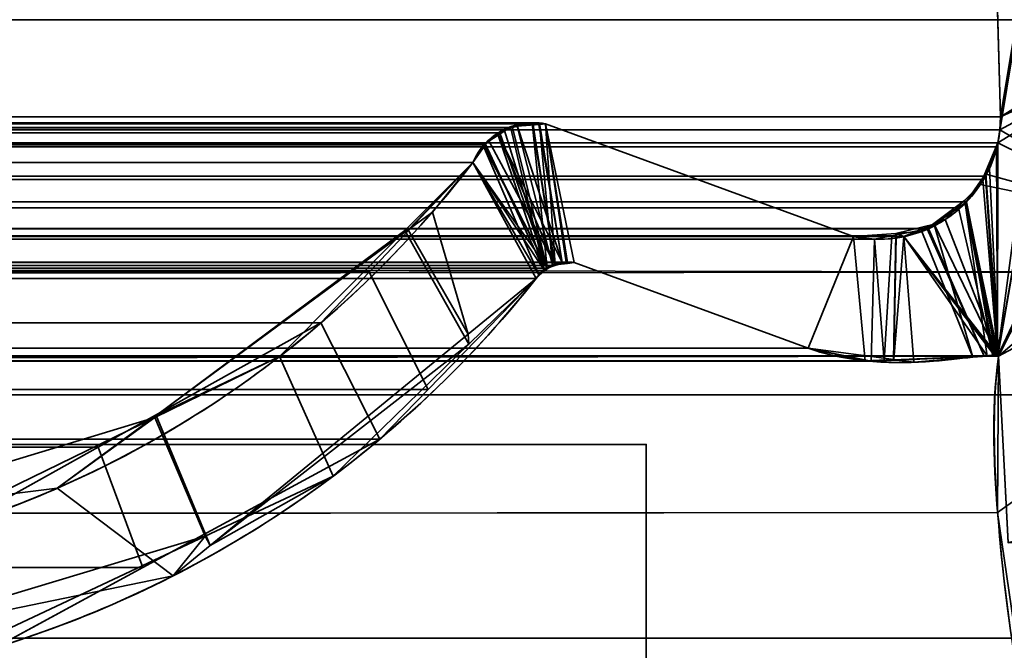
# Model space of a CAD drawing. Header units: millimetres. Extents: x -603 to 3703, y -121 to 193.
# Tile 686 of 1056: x 1967.1 to 1973.23, y -1.28 to 2.65. Entities that reach past the tile are written whole.
import ezdxf

# ---------------------------------------------------------------- set-up
doc = ezdxf.new("R2010")
doc.units = ezdxf.units.MM
doc.layers.add('152', color=7, linetype='Continuous', true_color=0xffffff)

# ---------------------------------------------------------------- blocks, each defined once
blk = doc.blocks.new('UG_SURFACE_061')
at = {"layer": '152', "color": 35, "linetype": 'Continuous', "lineweight": 35}
for points in [[(1084, 0, 933), (1110, 0, 936.5), (1971, 0, 2), (1029, 0, 2)], [(1110, 0, 1523.5), (1084, 0, 1527), (1029, 0, 2019.0001), (1971, 0, 2019.0001)], [(1495.526, 0, 1356.951), (1500, 0, 1355.9999), (1971, 0, 2), (1110, 0, 936.5)], [(1110, 0, 1171.5), (1971, 0, 2019.0001), (1493.5343, 0, 1375.8992), (1490.4737, 0, 1372.4999)], [(1971, 0, 2019.0001), (1110, 0, 1171.5), (1110, 0, 1385.5)], [(1110, 0, 1385.5), (1110, 0, 1523.5), (1971, 0, 2019.0001)], [(1497.713, 0, 1377.7596), (1493.5343, 0, 1375.8992), (1971, 0, 2019.0001)], [(1971, 0, 2019.0001), (1502.287, 0, 1377.7596), (1497.713, 0, 1377.7596)], [(1971, 0, 2), (1500, 0, 1355.9999), (1504.474, 0, 1356.951)], [(1506.4657, 0, 1375.8992), (1502.287, 0, 1377.7596), (1971, 0, 2019.0001)], [(1504.474, 0, 1356.951), (1508.1745, 0, 1359.6395), (1971, 0, 2)], [(1509.5263, 0, 1372.4999), (1506.4657, 0, 1375.8992), (1971, 0, 2019.0001)], [(1971, 0, 2019.0001), (1971, 0, 2), (1508.1745, 0, 1359.6395), (1510.4616, 0, 1363.6009)], [(1971, 0, 2019.0001), (1510.9397, 0, 1368.1498), (1509.5263, 0, 1372.4999)], [(1510.4616, 0, 1363.6009), (1510.9397, 0, 1368.1498), (1971, 0, 2019.0001)], [(1029, -34, 2019.0001), (1971, -34, 2019.0001), (1971, 0, 2019.0001), (1029, 0, 2019.0001)], [(1029, 0, 2), (1971, 0, 2), (1971, -2), (1029, -2)], [(1971, 0, 2019.0001), (1971, -18, 724), (1971, -15.8565, 722.7961)], [(1971, 0, 2019.0001), (1971, -18, 1301), (1971, -15.8565, 1299.7961)], [(1971, 0, 2), (1971, -13.436, 715.375), (1971, -14.9023, 713.7527)], [(1971, 0, 2019.0001), (1971, -12.9879, 719.6223), (1971, -12.7588, 717.4512)], [(1971, -15.8565, 722.7961), (1971, -14.0836, 721.5129), (1971, 0, 2019.0001)], [(1971, -14.0836, 721.5129), (1971, -12.9879, 719.6223), (1971, 0, 2019.0001)], [(1971, -15.8565, 1299.7961), (1971, -14.0836, 1298.5129), (1971, 0, 2019.0001)], [(1971, 0, 2), (1971, -12.7588, 717.4512), (1971, -13.436, 715.375)], [(1971, -14.9023, 713.7527), (1971, -18, 712), (1971, 0, 2)], [(1971, -12.7588, 717.4512), (1971, 0, 2), (1971, 0, 2019.0001)], [(1971, -18, 724), (1971, 0, 2019.0001), (1971, -12.7588, 1294.4512)], [(1971, 0, 2019.0001), (1971, -18, 1878), (1971, -18, 1877.25), (1971, -15.8565, 1876.7961)], [(1971, -2), (1971, 0, 2), (1971, -18, 135), (1971, -20.226, 135.4248)], [(1971, -14.0836, 1298.5129), (1971, -12.9879, 1296.6224), (1971, 0, 2019.0001)], [(1971, 0, 2019.0001), (1971, -12.9879, 1873.6223), (1971, -12.7588, 1871.4513)], [(1971, -15.8565, 1876.7961), (1971, -14.0836, 1875.513), (1971, 0, 2019.0001)], [(1971, 0, 2019.0001), (1971, -22.2185, 1876.2825), (1971, -20.226, 1877.5752)], [(1971, 0, 2), (1971, -14.9023, 136.7527), (1971, -16.9043, 135.8647)], [(1971, -12.9879, 1296.6224), (1971, -12.7588, 1294.4512), (1971, 0, 2019.0001)], [(1971, -14.0836, 1875.513), (1971, -12.9879, 1873.6223), (1971, 0, 2019.0001)], [(1971, 0, 2019.0001), (1971, -23.5535, 1874.3222), (1971, -22.2185, 1876.2825)], [(1971, 0, 2), (1971, -13.436, 138.375), (1971, -14.9023, 136.7527)], [(1971, -12.7588, 1871.4513), (1971, -18, 1301), (1971, 0, 2019.0001)], [(1971, 0, 2019.0001), (1971, -34, 2019.0001), (1971, -24.0229, 1872), (1971, -23.5535, 1874.3222)], [(1971, -20.226, 1877.5752), (1971, -18, 1878), (1971, 0, 2019.0001)], [(1971, 0, 2), (1971, -12.7588, 140.4512), (1971, -13.436, 138.375)], [(1971, -12.7588, 140.4512), (1971, 0, 2), (1971, -18, 712)], [(1971, -16.9043, 135.8647), (1971, -18, 135.75), (1971, -18, 135), (1971, 0, 2)]]:
    blk.add_3dface(points, dxfattribs=at)
blk = doc.blocks.new('UG_SURFACE_066')
at = {"layer": '152', "color": 252, "linetype": 'Continuous', "lineweight": 35}
for points in [[(1041, 4.0145, -7.75), (1026, 4.0145, -7.75), (1026, -24.9528, -7.75), (1974, -24.9528, -7.75)], [(1959, 4.0145, -8.75), (1974, 4.0145, -8.75), (1974, -24.9528, -8.75), (1026, -24.9528, -8.75)], [(1959, 4.0145, -7.75), (1041, 4.0145, -7.75), (1974, -24.9528, -7.75)], [(1974, -24.9528, -7.75), (1974, 4.0145, -7.75), (1959, 4.0145, -7.75)]]:
    blk.add_3dface(points, dxfattribs=at)
blk = doc.blocks.new('UG_SURFACE_069')
at = {"layer": '152', "color": 7, "linetype": 'Continuous', "lineweight": 35}
for points in [[(1973.2049, 2.0412, 2020.4549), (1973.1224, 4.9715, 2020.3724), (1974.0888, 7.3541, 2021.3387)], [(1973.1853, 0.5531, 2020.4353), (1974.0888, 7.3541, 2021.3387), (1974.1328, 6.0214, 2021.3828), (1974.1284, 5.9608, 2021.3785)], [(1973.1883, 1.8784, 2020.4382), (1974.0888, 7.3541, 2021.3387), (1973.1853, 0.5531, 2020.4353)], [(1974.0888, 7.3541, 2021.3387), (1973.1883, 1.8784, 2020.4382), (1973.2012, 1.9603, 2020.4513)], [(1974.0888, 7.3541, 2021.3387), (1973.2012, 1.9603, 2020.4513), (1973.2049, 2.0412, 2020.4549)], [(1974.175, 2.6459, 2021.425), (1974.1284, 5.9608, 2021.3785), (1025.8716, 5.9608, 2021.3785), (1025.825, 2.6459, 2021.425)], [(1973.1876, 0.5521, 2020.4375), (1973.1853, 0.5531, 2020.4353), (1974.1284, 5.9608, 2021.3785)], [(1973.1876, 0.5521, 2020.4375), (1974.1284, 5.9608, 2021.3785), (1974.175, 2.6459, 2021.425)], [(1026.7951, 2.0412, 2020.4549), (1026.8776, 4.9715, 2020.3724), (1973.1224, 4.9715, 2020.3724), (1973.2049, 2.0412, 2020.4549)], [(1974.1695, 1.0733, 2021.4195), (1025.825, 2.6459, 2021.425), (1025.7392, 0.3108, 2021.5108)], [(1974.1695, 1.0733, 2021.4195), (1974.175, 2.6459, 2021.425), (1025.825, 2.6459, 2021.425)], [(1974.175, 2.6459, 2021.425), (1974.1695, 1.0733, 2021.4195), (1973.1926, 0.5499, 2020.4425), (1973.1876, 0.5521, 2020.4375)], [(1026.7959, 2.002, 2020.4542), (1026.7951, 2.0412, 2020.4549), (1973.2049, 2.0412, 2020.4549)], [(1026.7959, 2.002, 2020.4542), (1973.2049, 2.0412, 2020.4549), (1973.2012, 1.9603, 2020.4513)], [(1026.7959, 2.002, 2020.4542), (1973.2012, 1.9603, 2020.4513), (1973.1883, 1.8784, 2020.4382)], [(1973.1883, 1.8784, 2020.4382), (1026.8117, 1.8784, 2020.4382), (1026.7959, 2.002, 2020.4542)], [(1029.6266, 1.997, 2017.6234), (1027.7102, 1.295, 2019.5398), (1972.2898, 1.295, 2019.5398), (1970.3734, 1.997, 2017.6234)], [(1029.6266, 1.997, 2017.6234), (1970.3734, 1.997, 2017.6234), (1970.2933, 2.0043, 2017.5433)], [(1029.7089, 1.9934, 2017.5412), (1029.6266, 1.997, 2017.6234), (1970.2933, 2.0043, 2017.5433)], [(1970.2933, 2.0043, 2017.5433), (1970.291, 2.0038, 2017.5412), (1029.7089, 1.9934, 2017.5412)], [(1029.8151, 1.9887, 2017.4348), (1029.7089, 1.9934, 2017.5412), (1970.291, 2.0038, 2017.5412)], [(1029.8151, 1.9887, 2017.4348), (1970.291, 2.0038, 2017.5412), (1970.1668, 1.974, 2017.4167)], [(1970.1668, 1.974, 2017.4167), (1029.8339, 1.982, 2017.416), (1029.8151, 1.9887, 2017.4348)], [(1029.8662, 1.9704, 2017.3838), (1029.8339, 1.982, 2017.416), (1970.1668, 1.974, 2017.4167)], [(1029.8662, 1.9704, 2017.3838), (1970.1668, 1.974, 2017.4167), (1970.1148, 1.9616, 2017.365)], [(1970.1148, 1.9616, 2017.365), (1029.9113, 1.938, 2017.3388), (1029.8662, 1.9704, 2017.3838)], [(1970.1148, 1.9616, 2017.365), (1970.0878, 1.941, 2017.3378), (1029.9113, 1.938, 2017.3388)], [(1970.0878, 1.941, 2017.3378), (1970.1148, 1.9616, 2017.365), (1970.3826, 1.0991, 2017.6325)], [(1970.3826, 1.0991, 2017.6325), (1970.1148, 1.9616, 2017.365), (1970.1668, 1.974, 2017.4167)], [(1970.1668, 1.974, 2017.4167), (1970.291, 2.0038, 2017.5412), (1970.3826, 1.0991, 2017.6325)], [(1970.4316, 1.1144, 2017.6816), (1970.291, 2.0038, 2017.5412), (1970.2933, 2.0043, 2017.5433)], [(1970.4316, 1.1144, 2017.6816), (1970.3826, 1.0991, 2017.6325), (1970.291, 2.0038, 2017.5412)], [(1970.2933, 2.0043, 2017.5433), (1970.3734, 1.997, 2017.6234), (1970.5011, 1.1363, 2017.7512), (1970.4316, 1.1144, 2017.6816)], [(1970.3734, 1.997, 2017.6234), (1970.5515, 1.1329, 2017.8015), (1970.5031, 1.1361, 2017.7531)], [(1972.0085, 0.5991, 2019.2585), (1970.5515, 1.1329, 2017.8015), (1970.3734, 1.997, 2017.6234), (1972.2898, 1.295, 2019.5398)], [(1970.5031, 1.1361, 2017.7531), (1970.5011, 1.1363, 2017.7512), (1970.3734, 1.997, 2017.6234)], [(1030.0065, 1.8695, 2017.2434), (1029.9113, 1.938, 2017.3388), (1970.0878, 1.941, 2017.3378)], [(1030.0065, 1.8695, 2017.2434), (1970.0878, 1.941, 2017.3378), (1969.9935, 1.8695, 2017.2434)], [(1969.9914, 1.8664, 2017.2415), (1969.9935, 1.8695, 2017.2434), (1970.0878, 1.941, 2017.3378), (1970.3826, 1.0991, 2017.6325)], [(1026.8117, 1.8784, 2020.4382), (1973.1883, 1.8784, 2020.4382), (1973.1793, 1.8544, 2020.4294)], [(1973.1793, 1.8544, 2020.4294), (1026.8185, 1.8526, 2020.4315), (1026.8117, 1.8784, 2020.4382)], [(1026.8308, 1.8061, 2020.4191), (1026.8185, 1.8526, 2020.4315), (1973.1793, 1.8544, 2020.4294)], [(1026.8308, 1.8061, 2020.4191), (1973.1793, 1.8544, 2020.4294), (1973.1114, 1.6712, 2020.3614)], [(1969.9935, 1.8695, 2017.2434), (1030.0086, 1.8664, 2017.2415), (1030.0065, 1.8695, 2017.2434)], [(1969.9935, 1.8695, 2017.2434), (1969.9914, 1.8664, 2017.2415), (1030.0086, 1.8664, 2017.2415)], [(1030.0086, 1.8664, 2017.2415), (1969.9914, 1.8664, 2017.2415), (1969.9214, 1.7573, 2017.1714), (1030.0786, 1.7573, 2017.1714)], [(1970.3826, 1.0991, 2017.6325), (1970.3674, 1.0845, 2017.6175), (1969.9214, 1.7573, 2017.1714), (1969.9914, 1.8664, 2017.2415)], [(1973.1853, 0.5531, 2020.4353), (1973.1114, 1.6712, 2020.3614), (1973.1793, 1.8544, 2020.4294)], [(1973.1793, 1.8544, 2020.4294), (1973.1883, 1.8784, 2020.4382), (1973.1853, 0.5531, 2020.4353)], [(1026.8308, 1.8061, 2020.4191), (1973.1114, 1.6712, 2020.3614), (1973.0958, 1.65, 2020.3459)], [(1973.0958, 1.65, 2020.3459), (1026.9051, 1.6498, 2020.345), (1026.8308, 1.8061, 2020.4191)], [(1030.0786, 1.7573, 2017.1714), (1969.9214, 1.7573, 2017.1714), (1969.2748, 1.0739, 2016.5248), (1030.7252, 1.0739, 2016.5248)], [(1969.2748, 1.0739, 2016.5248), (1969.9214, 1.7573, 2017.1714), (1970.3143, 1.0331, 2017.5643), (1969.6422, 0.342, 2016.8922)], [(1969.9214, 1.7573, 2017.1714), (1970.3674, 1.0845, 2017.6175), (1970.3143, 1.0331, 2017.5643)], [(1973.0958, 1.65, 2020.3459), (1973.1114, 1.6712, 2020.3614), (1973.1853, 0.5531, 2020.4353)], [(1026.9051, 1.6498, 2020.345), (1973.0958, 1.65, 2020.3459), (1972.993, 1.5104, 2020.2429)], [(1026.9184, 1.6214, 2020.3316), (1026.9051, 1.6498, 2020.345), (1972.993, 1.5104, 2020.2429)], [(1026.9184, 1.6214, 2020.3316), (1972.993, 1.5104, 2020.2429), (1972.9424, 1.4748, 2020.1924)], [(1972.9424, 1.4748, 2020.1924), (1027.0568, 1.4692, 2020.1933), (1026.9184, 1.6214, 2020.3316)], [(1973.1853, 0.5531, 2020.4353), (1972.993, 1.5104, 2020.2429), (1973.0958, 1.65, 2020.3459)], [(1027.079, 1.4448, 2020.1712), (1027.0568, 1.4692, 2020.1933), (1972.9424, 1.4748, 2020.1924)], [(1027.079, 1.4448, 2020.1712), (1972.9424, 1.4748, 2020.1924), (1972.7571, 1.3446, 2020.0071)], [(1973.1567, 0.5518, 2020.4067), (1973.1025, 0.5494, 2020.3524), (1972.7571, 1.3446, 2020.0071), (1972.9424, 1.4748, 2020.1924)], [(1972.9424, 1.4748, 2020.1924), (1972.993, 1.5104, 2020.2429), (1973.1567, 0.5518, 2020.4067)], [(1972.993, 1.5104, 2020.2429), (1973.1784, 0.5528, 2020.4284), (1973.1567, 0.5518, 2020.4067)], [(1972.993, 1.5104, 2020.2429), (1973.1853, 0.5531, 2020.4353), (1973.1784, 0.5528, 2020.4284)], [(1027.079, 1.4448, 2020.1712), (1972.7571, 1.3446, 2020.0071), (1972.7485, 1.3429, 2019.9986)], [(1972.7485, 1.3429, 2019.9986), (1027.2546, 1.3554, 2019.9955), (1027.079, 1.4448, 2020.1712)], [(1027.3538, 1.3048, 2019.8963), (1027.2546, 1.3554, 2019.9955), (1972.7485, 1.3429, 2019.9986)], [(1027.47, 1.3016, 2019.7799), (1027.3538, 1.3048, 2019.8963), (1972.7485, 1.3429, 2019.9986)], [(1972.7485, 1.3429, 2019.9986), (1972.5286, 1.3, 2019.7787), (1027.47, 1.3016, 2019.7799)], [(1027.47, 1.3016, 2019.7799), (1972.5286, 1.3, 2019.7787), (1972.4199, 1.2788, 2019.67)], [(1027.7102, 1.295, 2019.5398), (1027.47, 1.3016, 2019.7799), (1972.4199, 1.2788, 2019.67)], [(1972.4199, 1.2788, 2019.67), (1972.2898, 1.295, 2019.5398), (1027.7102, 1.295, 2019.5398)], [(1972.2898, 1.295, 2019.5398), (1972.4199, 1.2788, 2019.67), (1972.3992, 0.5179, 2019.6493), (1972.0085, 0.5991, 2019.2585)], [(1972.4813, 0.5216, 2019.7313), (1972.4199, 1.2788, 2019.67), (1972.5286, 1.3, 2019.7787)], [(1973.1025, 0.5494, 2020.3524), (1972.4813, 0.5216, 2019.7313), (1972.5286, 1.3, 2019.7787), (1972.7485, 1.3429, 2019.9986)], [(1972.7485, 1.3429, 2019.9986), (1972.7571, 1.3446, 2020.0071), (1973.1025, 0.5494, 2020.3524)], [(1972.4813, 0.5216, 2019.7313), (1972.3992, 0.5179, 2019.6493), (1972.4199, 1.2788, 2019.67)], [(1970.5515, 1.1329, 2017.8015), (1972.0085, 0.5991, 2019.2585), (1027.9915, 0.5991, 2019.2585), (1029.4485, 1.1329, 2017.8015)], [(1970.5515, 1.1329, 2017.8015), (1029.4485, 1.1329, 2017.8015), (1029.4968, 1.1297, 2017.7534)], [(1970.5011, 1.1363, 2017.7512), (1029.4968, 1.1297, 2017.7534), (1029.5606, 1.1255, 2017.6895)], [(1970.5011, 1.1363, 2017.7512), (1970.5031, 1.1361, 2017.7531), (1029.4968, 1.1297, 2017.7534)], [(1029.4968, 1.1297, 2017.7534), (1970.5031, 1.1361, 2017.7531), (1970.5515, 1.1329, 2017.8015)], [(1029.5606, 1.1255, 2017.6895), (1970.4316, 1.1144, 2017.6816), (1970.5011, 1.1363, 2017.7512)], [(1029.5606, 1.1255, 2017.6895), (1029.5691, 1.1208, 2017.6809), (1970.4316, 1.1144, 2017.6816)], [(1970.3826, 1.0991, 2017.6325), (1029.5691, 1.1208, 2017.6809), (1029.6334, 1.0854, 2017.6165)], [(1970.3826, 1.0991, 2017.6325), (1970.4316, 1.1144, 2017.6816), (1029.5691, 1.1208, 2017.6809)], [(1025.7392, 0.3108, 2021.5108), (1974.2143, 0.3098, 2021.4643), (1974.1695, 1.0733, 2021.4195)], [(1029.6334, 1.0854, 2017.6165), (1970.3674, 1.0845, 2017.6175), (1970.3826, 1.0991, 2017.6325)], [(1970.3674, 1.0845, 2017.6175), (1029.6334, 1.0854, 2017.6165), (1029.6433, 1.08, 2017.6067)], [(1029.6433, 1.08, 2017.6067), (1970.3143, 1.0331, 2017.5643), (1970.3674, 1.0845, 2017.6175)], [(1029.6433, 1.08, 2017.6067), (1029.6857, 1.0331, 2017.5643), (1970.3143, 1.0331, 2017.5643)], [(1031.0248, 0.7572, 2016.2251), (1030.7252, 1.0739, 2016.5248), (1969.2748, 1.0739, 2016.5248)], [(1031.0248, 0.7572, 2016.2251), (1969.2748, 1.0739, 2016.5248), (1968.9752, 0.7572, 2016.2251)], [(1969.6422, 0.342, 2016.8922), (1969.3426, 0.0339, 2016.5925), (1968.9752, 0.7572, 2016.2251), (1969.2748, 1.0739, 2016.5248)], [(1973.187, -0.4242, 2020.437), (1973.1926, 0.5499, 2020.4425), (1974.1695, 1.0733, 2021.4195), (1974.2143, 0.3098, 2021.4643)], [(1970.3143, 1.0331, 2017.5643), (1029.6857, 1.0331, 2017.5643), (1030.3921, 0.4409, 2016.8579)], [(1030.3921, 0.4409, 2016.8579), (1969.6422, 0.342, 2016.8922), (1970.3143, 1.0331, 2017.5643)], [(1968.9752, 0.7572, 2016.2251), (1967.5883, -0.0176, 2014.8382), (1032.4117, -0.0176, 2014.8382), (1031.0248, 0.7572, 2016.2251)], [(1967.5883, -0.0176, 2014.8382), (1968.9752, 0.7572, 2016.2251), (1969.3426, 0.0339, 2016.5925), (1967.8659, -0.767, 2015.116)], [(1026.8124, 0.5521, 2020.4375), (1973.1876, 0.5521, 2020.4375), (1973.1926, 0.5499, 2020.4425), (1026.8074, 0.5499, 2020.4425)], [(1973.1853, 0.5531, 2020.4353), (1026.8124, 0.5521, 2020.4375), (1026.8147, 0.5531, 2020.4353)], [(1973.1853, 0.5531, 2020.4353), (1973.1876, 0.5521, 2020.4375), (1026.8124, 0.5521, 2020.4375)], [(1026.8147, 0.5531, 2020.4353), (1026.8216, 0.5528, 2020.4284), (1973.1784, 0.5528, 2020.4284)], [(1973.1784, 0.5528, 2020.4284), (1973.1853, 0.5531, 2020.4353), (1026.8147, 0.5531, 2020.4353)], [(1026.8216, 0.5528, 2020.4284), (1026.8433, 0.5517, 2020.4067), (1973.1567, 0.5518, 2020.4067)], [(1973.1567, 0.5518, 2020.4067), (1973.1784, 0.5528, 2020.4284), (1026.8216, 0.5528, 2020.4284)], [(1973.1025, 0.5494, 2020.3524), (1973.1567, 0.5518, 2020.4067), (1026.8433, 0.5517, 2020.4067)], [(1026.8433, 0.5517, 2020.4067), (1026.8977, 0.5491, 2020.3524), (1973.1025, 0.5494, 2020.3524)], [(1027.577, 0.516, 2019.6729), (1972.0085, 0.5991, 2019.2585), (1972.3992, 0.5179, 2019.6493)], [(1027.577, 0.516, 2019.6729), (1027.9915, 0.5991, 2019.2585), (1972.0085, 0.5991, 2019.2585)], [(1026.7696, -0.8721, 2020.4804), (1973.1926, 0.5499, 2020.4425), (1973.187, -0.4242, 2020.437)], [(1026.7696, -0.8721, 2020.4804), (1026.8074, 0.5499, 2020.4425), (1973.1926, 0.5499, 2020.4425)], [(1972.4813, 0.5216, 2019.7313), (1973.1025, 0.5494, 2020.3524), (1026.8977, 0.5491, 2020.3524)], [(1026.8977, 0.5491, 2020.3524), (1027.5192, 0.5188, 2019.7308), (1972.4813, 0.5216, 2019.7313)], [(1972.3992, 0.5179, 2019.6493), (1972.4813, 0.5216, 2019.7313), (1027.5192, 0.5188, 2019.7308)], [(1972.3992, 0.5179, 2019.6493), (1027.5192, 0.5188, 2019.7308), (1027.577, 0.516, 2019.6729)], [(1969.3426, 0.0339, 2016.5925), (1030.3921, 0.4409, 2016.8579), (1031.8078, -0.7461, 2015.4421)], [(1969.3426, 0.0339, 2016.5925), (1969.6422, 0.342, 2016.8922), (1030.3921, 0.4409, 2016.8579)], [(1974.3572, -2.122, 2021.6072), (1025.7392, 0.3108, 2021.5108), (1025.651, -2.0878, 2021.5991)], [(1974.3572, -2.122, 2021.6072), (1974.2143, 0.3098, 2021.4643), (1025.7392, 0.3108, 2021.5108)], [(1974.2143, 0.3098, 2021.4643), (1973.2999, -1.2074, 2020.5498), (1973.187, -0.4242, 2020.437)], [(1969.3426, 0.0339, 2016.5925), (1031.8078, -0.7461, 2015.4421), (1032.1108, -0.8301, 2015.1391)], [(1032.1108, -0.8301, 2015.1391), (1967.8659, -0.767, 2015.116), (1969.3426, 0.0339, 2016.5925)], [(1033.2919, -0.5094, 2013.958), (1032.4117, -0.0176, 2014.8382), (1967.5883, -0.0176, 2014.8382)], [(1033.2919, -0.5094, 2013.958), (1967.5883, -0.0176, 2014.8382), (1966.7081, -0.5094, 2013.958)], [(1967.8659, -0.767, 2015.116), (1966.9417, -1.2682, 2014.1919), (1966.7081, -0.5094, 2013.958), (1967.5883, -0.0176, 2014.8382)], [(1973.187, -0.4242, 2020.437), (1026.6945, -1.2001, 2020.5555), (1026.7696, -0.8721, 2020.4804)], [(1973.187, -0.4242, 2020.437), (1973.2999, -1.2074, 2020.5498), (1026.6945, -1.2001, 2020.5555)], [(1966.9417, -1.2682, 2014.1919), (1967.8659, -0.767, 2015.116), (1032.1108, -0.8301, 2015.1391)], [(1973.4131, -1.9929, 2020.663), (1026.1754, -3.4656, 2021.0745), (1026.6945, -1.2001, 2020.5555)], [(1026.6945, -1.2001, 2020.5555), (1973.2999, -1.2074, 2020.5498), (1973.4131, -1.9929, 2020.663)]]:
    blk.add_3dface(points, dxfattribs=at)
blk = doc.blocks.new('UG_SURFACE_070')
at = {"layer": '152', "color": 7, "linetype": 'Continuous', "lineweight": 35}
for points in [[(1974.1284, 5.9608, -8.75), (1974.175, 2.6459, -8.75), (1972.8703, 6.3656, -8.75), (1972.9497, 6.4447, -8.75)], [(1973.0943, 5.0879, -8.75), (1973.0816, 5.1408, -8.75), (1972.8703, 6.3656, -8.75), (1974.175, 2.6459, -8.75)], [(1974.175, 2.6459, 2021.425), (1974.1284, 5.9608, 2021.3785), (1973.1224, 4.9715, 2020.3724), (1973.2049, 2.0412, 2020.4549)], [(1974.175, 2.6459, -8.75), (1973.1224, 4.9715, -8.75), (1973.0943, 5.0879, -8.75)], [(1973.2049, 2.0412, -8.75), (1973.1224, 4.9715, -8.75), (1974.175, 2.6459, -8.75), (1974.175, 2.4846, -8.75)], [(1973.2049, 2.0412, 2020.4549), (1973.1224, 4.9715, 2020.3724), (1973.1224, 4.9715, -8.75), (1973.2049, 2.0412, -8.75)], [(1973.2049, 2.0412, 2020.4549), (1974.1745, 2.4847, 2021.4245), (1974.175, 2.6459, 2021.425)], [(1973.1883, 1.8784, 2020.4382), (1973.1357, 1.7194, 2020.3857), (1973.1926, 0.5499, 2020.4425), (1974.1745, 2.4847, 2021.4245)], [(1973.201, 1.9593, 2020.4511), (1973.1883, 1.8784, 2020.4382), (1974.1745, 2.4847, 2021.4245)], [(1974.1648, -0.4257, 2021.4148), (1974.1745, 2.4847, 2021.4245), (1973.1926, 0.5499, 2020.4425), (1973.2516, -0.6106, 2020.5016)], [(1974.1745, 2.4847, 2021.4245), (1973.2049, 2.0412, 2020.4549), (1973.201, 1.9593, 2020.4511)], [(1974.175, 2.4846, -8.75), (1974.1752, 1.3919, -8.75), (1973.201, 1.9593, -8.75), (1973.2049, 2.0412, -8.75)], [(1973.201, 1.9593, 2020.4511), (1973.2049, 2.0412, 2020.4549), (1973.2049, 2.0412, -8.75), (1973.201, 1.9593, -8.75)], [(1970.1605, 1.9809, -8.75), (1970.0782, 1.9312, -8.75), (1970.0776, 1.9273, 2017.3275)], [(1970.0776, 1.9273, 2017.3275), (1970.1552, 1.979, 2017.4053), (1970.1605, 1.9809, -8.75)], [(1970.1552, 1.979, 2017.4053), (1970.0776, 1.9273, 2017.3275), (1970.366, 1.0806, 2017.616)], [(1970.4763, 1.1339, -8.75), (1970.0782, 1.9312, -8.75), (1970.1605, 1.9809, -8.75), (1970.1974, 1.9858, -8.75)], [(1970.1552, 1.979, 2017.4053), (1970.1974, 1.9858, -8.75), (1970.1605, 1.9809, -8.75)], [(1970.1552, 1.979, 2017.4053), (1970.197, 1.9825, 2017.447), (1970.1974, 1.9858, -8.75)], [(1970.366, 1.0806, 2017.616), (1970.417, 1.1172, 2017.6671), (1970.197, 1.9825, 2017.447), (1970.1552, 1.979, 2017.4053)], [(1970.3293, 2.003, -8.75), (1970.1974, 1.9858, -8.75), (1970.197, 1.9825, 2017.447)], [(1970.197, 1.9825, 2017.447), (1970.3356, 1.9939, 2017.5855), (1970.3293, 2.003, -8.75)], [(1970.3356, 1.9939, 2017.5855), (1970.197, 1.9825, 2017.447), (1970.417, 1.1172, 2017.6671)], [(1970.1974, 1.9858, -8.75), (1970.3293, 2.003, -8.75), (1970.4763, 1.1339, -8.75)], [(1970.4763, 1.1339, -8.75), (1970.3293, 2.003, -8.75), (1970.3351, 2.0022, -8.75)], [(1970.3356, 1.9939, 2017.5855), (1970.3351, 2.0022, -8.75), (1970.3293, 2.003, -8.75)], [(1970.3351, 2.0022, -8.75), (1970.3734, 1.997, -8.75), (1970.5099, 1.1335, -8.75), (1970.4763, 1.1339, -8.75)], [(1970.3734, 1.997, -8.75), (1970.3351, 2.0022, -8.75), (1970.3356, 1.9939, 2017.5855)], [(1970.3734, 1.997, 2017.6234), (1970.3356, 1.9939, 2017.5855), (1970.417, 1.1172, 2017.6671), (1970.4324, 1.119, 2017.6826)], [(1970.3356, 1.9939, 2017.5855), (1970.3734, 1.997, 2017.6234), (1970.3734, 1.997, -8.75)], [(1970.3734, 1.997, -8.75), (1970.5515, 1.1329, -8.75), (1970.5099, 1.1335, -8.75)], [(1970.3734, 1.997, -8.75), (1972.2898, 1.295, -8.75), (1972.0085, 0.5991, -8.75), (1970.5515, 1.1329, -8.75)], [(1972.2898, 1.295, 2019.5398), (1970.3734, 1.997, 2017.6234), (1970.5515, 1.1329, 2017.8015), (1972.0085, 0.5991, 2019.2585)], [(1970.4324, 1.119, 2017.6826), (1970.5104, 1.1281, 2017.7603), (1970.3734, 1.997, 2017.6234)], [(1970.5104, 1.1281, 2017.7603), (1970.5515, 1.1329, 2017.8015), (1970.3734, 1.997, 2017.6234)], [(1970.3734, 1.997, 2017.6234), (1972.2898, 1.295, 2019.5398), (1972.2898, 1.295, -8.75), (1970.3734, 1.997, -8.75)], [(1969.9976, 1.8741, 2017.2477), (1970.0782, 1.9312, -8.75), (1970.0192, 1.8956, -8.75)], [(1969.9976, 1.8741, 2017.2477), (1970.0776, 1.9273, 2017.3275), (1970.0782, 1.9312, -8.75)], [(1970.366, 1.0806, 2017.616), (1970.0776, 1.9273, 2017.3275), (1969.9976, 1.8741, 2017.2477)], [(1970.0192, 1.8956, -8.75), (1970.0782, 1.9312, -8.75), (1970.4338, 1.1185, -8.75)], [(1970.0782, 1.9312, -8.75), (1970.4763, 1.1339, -8.75), (1970.4338, 1.1185, -8.75)], [(1974.1752, 1.3919, -8.75), (1973.1883, 1.8784, -8.75), (1973.201, 1.9593, -8.75)], [(1973.201, 1.9593, -8.75), (1973.1883, 1.8784, -8.75), (1973.1883, 1.8784, 2020.4382), (1973.201, 1.9593, 2020.4511)], [(1970.3325, 1.0564, 2017.5824), (1969.987, 1.8578, 2017.2369), (1969.9214, 1.7573, 2017.1714)], [(1969.9214, 1.7573, 2017.1714), (1969.987, 1.8578, 2017.2369), (1969.9911, 1.8559, -8.75)], [(1969.9214, 1.7573, -8.75), (1969.9911, 1.8559, -8.75), (1970.3853, 1.1008, -8.75)], [(1969.9911, 1.8559, -8.75), (1969.9214, 1.7573, -8.75), (1969.9214, 1.7573, 2017.1714)], [(1970.0192, 1.8956, -8.75), (1969.9911, 1.8559, -8.75), (1969.987, 1.8578, 2017.2369)], [(1969.987, 1.8578, 2017.2369), (1969.9976, 1.8741, 2017.2477), (1970.0192, 1.8956, -8.75)], [(1969.9976, 1.8741, 2017.2477), (1969.987, 1.8578, 2017.2369), (1970.3325, 1.0564, 2017.5824), (1970.366, 1.0806, 2017.616)], [(1970.4338, 1.1185, -8.75), (1970.3853, 1.1008, -8.75), (1969.9911, 1.8559, -8.75), (1970.0192, 1.8956, -8.75)], [(1973.1079, 1.6861, -8.75), (1973.1883, 1.8784, -8.75), (1974.1752, 1.3919, -8.75)], [(1973.1883, 1.8784, -8.75), (1973.1079, 1.6861, -8.75), (1973.1135, 1.6875, 2020.3636)], [(1973.1135, 1.6875, 2020.3636), (1973.1357, 1.7194, 2020.3857), (1973.1883, 1.8784, -8.75)], [(1973.1357, 1.7194, 2020.3857), (1973.1883, 1.8784, 2020.4382), (1973.1883, 1.8784, -8.75)], [(1969.4979, 1.3318, -8.75), (1969.9214, 1.7573, -8.75), (1970.3143, 1.0331, -8.75), (1969.8954, 0.6251, -8.75)], [(1969.9214, 1.7573, -8.75), (1969.4979, 1.3318, -8.75), (1969.5188, 1.3368, 2016.7689)], [(1969.5188, 1.3368, 2016.7689), (1969.6691, 1.4475, 2016.9191), (1969.9214, 1.7573, -8.75)], [(1969.9214, 1.7573, 2017.1714), (1969.6691, 1.4475, 2016.9191), (1969.8908, 0.6861, 2017.1409), (1970.3143, 1.0331, 2017.5643)], [(1969.6691, 1.4475, 2016.9191), (1969.9214, 1.7573, 2017.1714), (1969.9214, 1.7573, -8.75)], [(1969.9214, 1.7573, -8.75), (1970.3853, 1.1008, -8.75), (1970.3668, 1.0832, -8.75)], [(1970.3668, 1.0832, -8.75), (1970.3143, 1.0331, -8.75), (1969.9214, 1.7573, -8.75)], [(1970.3143, 1.0331, 2017.5643), (1970.3325, 1.0564, 2017.5824), (1969.9214, 1.7573, 2017.1714)], [(1973.1926, 0.5499, 2020.4425), (1973.1357, 1.7194, 2020.3857), (1973.1135, 1.6875, 2020.3636)], [(1973.1135, 1.6875, 2020.3636), (1972.9909, 1.5104, 2020.2408), (1973.1926, 0.5499, 2020.4425)], [(1972.9909, 1.5104, 2020.2408), (1973.1135, 1.6875, 2020.3636), (1973.0798, 1.6187, -8.75)], [(1973.1135, 1.6875, 2020.3636), (1973.1079, 1.6861, -8.75), (1973.0798, 1.6187, -8.75)], [(1974.1752, 1.3919, -8.75), (1973.0798, 1.6187, -8.75), (1973.1079, 1.6861, -8.75)], [(1972.9806, 1.5204, -8.75), (1973.0798, 1.6187, -8.75), (1974.1752, 1.3919, -8.75), (1973.1926, 0.5499, -8.75)], [(1973.0798, 1.6187, -8.75), (1972.9806, 1.5204, -8.75), (1972.9909, 1.5104, 2020.2408)], [(1972.9806, 1.5204, -8.75), (1972.8599, 1.4006, -8.75), (1972.7907, 1.3763, 2020.0408)], [(1972.7907, 1.3763, 2020.0408), (1972.9856, 1.5029, 2020.2355), (1972.9806, 1.5204, -8.75)], [(1972.9856, 1.5029, 2020.2355), (1972.7907, 1.3763, 2020.0408), (1973.0318, 0.5441, 2020.2818), (1973.1222, 0.5502, 2020.3722)], [(1973.1926, 0.5499, -8.75), (1972.8599, 1.4006, -8.75), (1972.9806, 1.5204, -8.75)], [(1972.9856, 1.5029, 2020.2355), (1972.9909, 1.5104, 2020.2408), (1972.9806, 1.5204, -8.75)], [(1972.9909, 1.5104, 2020.2408), (1972.9856, 1.5029, 2020.2355), (1973.1926, 0.5499, 2020.4425)], [(1972.9856, 1.5029, 2020.2355), (1973.1222, 0.5502, 2020.3722), (1973.1663, 0.5532, 2020.4163)], [(1972.9856, 1.5029, 2020.2355), (1973.1808, 0.5541, 2020.4308), (1973.1839, 0.553, 2020.4339)], [(1973.1663, 0.5532, 2020.4163), (1973.1808, 0.5541, 2020.4308), (1972.9856, 1.5029, 2020.2355)], [(1973.1839, 0.553, 2020.4339), (1973.1926, 0.5499, 2020.4425), (1972.9856, 1.5029, 2020.2355)], [(1969.8908, 0.6861, 2017.1409), (1969.6691, 1.4475, 2016.9191), (1969.5188, 1.3368, 2016.7689)], [(1972.7912, 1.3722, -8.75), (1972.6028, 1.2944, -8.75), (1972.5542, 1.3151, 2019.8042)], [(1972.5542, 1.3151, 2019.8042), (1972.7153, 1.3273, 2019.9654), (1972.7912, 1.3722, -8.75)], [(1973.1874, 0.5524, -8.75), (1972.6028, 1.2944, -8.75), (1972.7912, 1.3722, -8.75)], [(1972.7907, 1.3763, 2020.0408), (1972.7153, 1.3273, 2019.9654), (1973.0318, 0.5441, 2020.2818)], [(1972.7153, 1.3273, 2019.9654), (1972.7907, 1.3763, 2020.0408), (1972.7912, 1.3722, -8.75)], [(1972.8599, 1.4006, -8.75), (1972.7912, 1.3722, -8.75), (1972.7907, 1.3763, 2020.0408)], [(1972.7912, 1.3722, -8.75), (1972.8599, 1.4006, -8.75), (1973.1926, 0.5499, -8.75), (1973.1874, 0.5524, -8.75)], [(1973.2517, -0.6131, -8.75), (1973.1926, 0.5499, -8.75), (1974.1752, 1.3919, -8.75), (1974.2308, -0.5866, -8.75)], [(1968.2857, -0.6292, 2015.5356), (1969.8908, 0.6861, 2017.1409), (1969.5188, 1.3368, 2016.7689), (1967.9502, 0.1813, 2015.2001)], [(1967.9502, 0.1813, 2015.2001), (1969.5188, 1.3368, 2016.7689), (1969.4979, 1.3318, -8.75)], [(1969.4979, 1.3318, -8.75), (1968.7172, 0.5474, -8.75), (1967.9502, 0.1813, 2015.2001)], [(1969.8954, 0.6251, -8.75), (1969.052, -0.1965, -8.75), (1968.7172, 0.5474, -8.75), (1969.4979, 1.3318, -8.75)], [(1972.5407, 0.5283, -8.75), (1972.0085, 0.5991, -8.75), (1972.2898, 1.295, -8.75), (1972.5553, 1.2945, -8.75)], [(1972.0085, 0.5991, 2019.2585), (1972.3616, 0.5215, 2019.6116), (1972.2898, 1.295, 2019.5398)], [(1972.5542, 1.3151, 2019.8042), (1972.2898, 1.295, 2019.5398), (1972.3616, 0.5215, 2019.6116), (1972.5381, 0.5275, 2019.788)], [(1972.2898, 1.295, 2019.5398), (1972.5542, 1.3151, 2019.8042), (1972.5553, 1.2945, -8.75)], [(1972.5553, 1.2945, -8.75), (1972.2898, 1.295, -8.75), (1972.2898, 1.295, 2019.5398)], [(1972.5381, 0.5275, 2019.788), (1973.0318, 0.5441, 2020.2818), (1972.7153, 1.3273, 2019.9654), (1972.5542, 1.3151, 2019.8042)], [(1972.5553, 1.2945, -8.75), (1972.6028, 1.2944, -8.75), (1972.5407, 0.5283, -8.75)], [(1972.6028, 1.2944, -8.75), (1972.6647, 0.5118, -8.75), (1972.5407, 0.5283, -8.75)], [(1972.6028, 1.2944, -8.75), (1972.5553, 1.2945, -8.75), (1972.5542, 1.3151, 2019.8042)], [(1972.6028, 1.2944, -8.75), (1973.1681, 0.5555, -8.75), (1973.1662, 0.5553, -8.75)], [(1973.1662, 0.5553, -8.75), (1973.1224, 0.5515, -8.75), (1972.6028, 1.2944, -8.75)], [(1973.1224, 0.5515, -8.75), (1972.6647, 0.5118, -8.75), (1972.6028, 1.2944, -8.75)], [(1972.6028, 1.2944, -8.75), (1973.1874, 0.5524, -8.75), (1973.1839, 0.553, -8.75)], [(1973.1839, 0.553, -8.75), (1973.1681, 0.5555, -8.75), (1972.6028, 1.2944, -8.75)], [(1970.417, 1.1172, 2017.6671), (1970.366, 1.0806, 2017.616), (1970.3668, 1.0832, -8.75)], [(1970.417, 1.1172, 2017.6671), (1970.3668, 1.0832, -8.75), (1970.3853, 1.1008, -8.75)], [(1970.417, 1.1172, 2017.6671), (1970.3853, 1.1008, -8.75), (1970.4338, 1.1185, -8.75)], [(1970.4338, 1.1185, -8.75), (1970.4324, 1.119, 2017.6826), (1970.417, 1.1172, 2017.6671)], [(1970.4763, 1.1339, -8.75), (1970.5104, 1.1281, 2017.7603), (1970.4324, 1.119, 2017.6826)], [(1970.4324, 1.119, 2017.6826), (1970.4338, 1.1185, -8.75), (1970.4763, 1.1339, -8.75)], [(1970.4763, 1.1339, -8.75), (1970.5099, 1.1335, -8.75), (1970.5104, 1.1281, 2017.7603)], [(1970.5104, 1.1281, 2017.7603), (1970.5099, 1.1335, -8.75), (1970.5515, 1.1329, -8.75)], [(1970.5515, 1.1329, -8.75), (1970.5515, 1.1329, 2017.8015), (1970.5104, 1.1281, 2017.7603)], [(1970.5515, 1.1329, -8.75), (1972.0085, 0.5991, -8.75), (1972.0085, 0.5991, 2019.2585), (1970.5515, 1.1329, 2017.8015)], [(1970.3325, 1.0564, 2017.5824), (1970.3143, 1.0331, -8.75), (1970.3668, 1.0832, -8.75)], [(1970.3325, 1.0564, 2017.5824), (1970.3143, 1.0331, 2017.5643), (1970.3143, 1.0331, -8.75)], [(1970.3668, 1.0832, -8.75), (1970.366, 1.0806, 2017.616), (1970.3325, 1.0564, 2017.5824)], [(1970.3143, 1.0331, -8.75), (1970.3143, 1.0331, 2017.5643), (1969.8908, 0.6861, 2017.1409)], [(1969.8908, 0.6861, 2017.1409), (1969.8954, 0.6251, -8.75), (1970.3143, 1.0331, -8.75)], [(1969.8954, 0.6251, -8.75), (1969.8908, 0.6861, 2017.1409), (1968.2857, -0.6292, 2015.5356)], [(1968.2857, -0.6292, 2015.5356), (1969.052, -0.1965, -8.75), (1969.8954, 0.6251, -8.75)], [(1972.3616, 0.5215, 2019.6116), (1972.0085, 0.5991, -8.75), (1972.5407, 0.5283, -8.75)], [(1972.3616, 0.5215, 2019.6116), (1972.0085, 0.5991, 2019.2585), (1972.0085, 0.5991, -8.75)], [(1973.1662, 0.5553, -8.75), (1973.1663, 0.5532, 2020.4163), (1973.1222, 0.5502, 2020.3722)], [(1973.1222, 0.5502, 2020.3722), (1973.1224, 0.5515, -8.75), (1973.1662, 0.5553, -8.75)], [(1973.1663, 0.5532, 2020.4163), (1973.1662, 0.5553, -8.75), (1973.1681, 0.5555, -8.75)], [(1973.1663, 0.5532, 2020.4163), (1973.1681, 0.5555, -8.75), (1973.1839, 0.553, -8.75)], [(1973.1839, 0.553, -8.75), (1973.1808, 0.5541, 2020.4308), (1973.1663, 0.5532, 2020.4163)], [(1973.1839, 0.553, -8.75), (1973.1839, 0.553, 2020.4339), (1973.1808, 0.5541, 2020.4308)], [(1973.1926, 0.5499, -8.75), (1973.1926, 0.5499, 2020.4425), (1973.1839, 0.553, 2020.4339)], [(1973.1839, 0.553, 2020.4339), (1973.1839, 0.553, -8.75), (1973.1874, 0.5524, -8.75)], [(1973.1839, 0.553, 2020.4339), (1973.1874, 0.5524, -8.75), (1973.1926, 0.5499, -8.75)], [(1967.942, 0.1689, -8.75), (1968.7172, 0.5474, -8.75), (1969.052, -0.1965, -8.75), (1968.2553, -0.5715, -8.75)], [(1968.7172, 0.5474, -8.75), (1967.942, 0.1689, -8.75), (1967.9502, 0.1813, 2015.2001)], [(1972.5407, 0.5283, -8.75), (1972.5381, 0.5275, 2019.788), (1972.3616, 0.5215, 2019.6116)], [(1973.1224, 0.5515, -8.75), (1973.0318, 0.5441, 2020.2818), (1972.5381, 0.5275, 2019.788)], [(1972.5381, 0.5275, 2019.788), (1972.6647, 0.5118, -8.75), (1973.1224, 0.5515, -8.75)], [(1972.5381, 0.5275, 2019.788), (1972.5407, 0.5283, -8.75), (1972.6647, 0.5118, -8.75)], [(1973.1224, 0.5515, -8.75), (1973.1222, 0.5502, 2020.3722), (1973.0318, 0.5441, 2020.2818)], [(1973.2517, -0.6131, -8.75), (1973.2516, -0.6106, 2020.5016), (1973.1926, 0.5499, 2020.4425), (1973.1926, 0.5499, -8.75)], [(1967.942, 0.1689, -8.75), (1966.3274, -0.6193, -8.75), (1965.9042, -0.4504, 2013.1543)], [(1965.9042, -0.4504, 2013.1543), (1967.3343, -0.2724, 2014.5843), (1967.942, 0.1689, -8.75)], [(1968.2553, -0.5715, -8.75), (1966.5442, -1.3769, -8.75), (1966.3274, -0.6193, -8.75), (1967.942, 0.1689, -8.75)], [(1967.9502, 0.1813, 2015.2001), (1967.3343, -0.2724, 2014.5843), (1968.0557, -0.8177, 2015.3058), (1968.2857, -0.6292, 2015.5356)], [(1967.3343, -0.2724, 2014.5843), (1967.9502, 0.1813, 2015.2001), (1967.942, 0.1689, -8.75)], [(1968.2857, -0.6292, 2015.5356), (1968.2553, -0.5715, -8.75), (1969.052, -0.1965, -8.75)], [(1966.0915, -1.2233, 2013.3414), (1968.0557, -0.8177, 2015.3058), (1967.3343, -0.2724, 2014.5843), (1965.9042, -0.4504, 2013.1543)], [(1968.2553, -0.5715, -8.75), (1968.0557, -0.8177, 2015.3058), (1966.0915, -1.2233, 2013.3414)], [(1966.0915, -1.2233, 2013.3414), (1966.5442, -1.3769, -8.75), (1968.2553, -0.5715, -8.75)], [(1968.2553, -0.5715, -8.75), (1968.2857, -0.6292, 2015.5356), (1968.0557, -0.8177, 2015.3058)]]:
    blk.add_3dface(points, dxfattribs=at)
blk = doc.blocks.new('UG_SURFACE_094')
at = {"layer": '152', "color": 252, "linetype": 'Continuous', "lineweight": 35}
for points in [[(1023.5, -29.92, 2023.7501), (1976.5, -29.92, 2023.7501), (1976.5, 14.42, 2023.7501), (1023.5, 14.42, 2023.7501)], [(1025, -29.92, 2022.2499), (1025, 14.42, 2022.2499), (1975, 14.42, 2022.2499), (1975, -29.92, 2022.2499)]]:
    blk.add_3dface(points, dxfattribs=at)
blk = doc.blocks.new('UG_SURFACE_179')
at = {"layer": '152', "color": 252, "linetype": 'Continuous', "lineweight": 35}
for points in [[(2165, -18, 2212.25), (2165, 174.4, 2212.25), (835, 174.4, 2212.25), (835, -18, 2212.25)], [(985, -18, 2062.2499), (985, 174.4, 2062.2499), (2015.0001, 174.4, 2062.2499), (2015.0001, -18, 2062.2499)]]:
    blk.add_3dface(points, dxfattribs=at)

msp = doc.modelspace()

# ---------------------------------------------------------------- linework, layer by layer
at = {"layer": '152', "color": 7, "linetype": 'Continuous', "lineweight": 35}
for p, q in [((1973.1224, 4.9715, 2020.3724), (1973.2049, 2.0412, 2020.4549)), ((1973.2049, 2.0412, -8.75), (1973.1224, 4.9715, -8.75)), ((1973.1224, 4.9715, 2020.3724), (1973.2049, 2.0412, 2020.4549)), ((1974.175, 2.6459, 2021.425), (1025.825, 2.6459, 2021.425)), ((1026.7951, 2.0412, 2020.4549), (1973.2049, 2.0412, 2020.4549)), ((1973.2049, 2.0412, 2020.4549), (1973.2049, 2.0412, -8.75)), ((1029.6266, 1.997, 2017.6234), (1970.3734, 1.997, 2017.6234)), ((1972.2899, 1.295, 2019.5399), (1970.3734, 1.997, 2017.6234)), ((1972.2899, 1.295, 2019.5399), (1970.3734, 1.997, 2017.6234)), ((1970.3734, 1.997, 2017.6234), (1970.3734, 1.997, -8.75)), ((1970.3734, 1.997, -8.75), (1972.2899, 1.295, -8.75)), ((1026.8117, 1.8784, 2020.4383), (1973.1883, 1.8784, 2020.4383)), ((1973.1883, 1.8784, 2020.4383), (1973.1883, 1.8784, -8.75)), ((1030.0786, 1.7573, 2017.1714), (1969.9214, 1.7573, 2017.1714)), ((1969.9214, 1.7573, 2017.1714), (1969.9214, 1.7573, -8.75)), ((1027.7101, 1.295, 2019.5399), (1972.2899, 1.295, 2019.5399)), ((1972.2899, 1.295, 2019.5399), (1972.2899, 1.295, -8.75)), ((1970.5515, 1.1329, 2017.8015), (1029.4485, 1.1329, 2017.8015)), ((1970.5515, 1.1329, -8.75), (1970.5515, 1.1329, 2017.8015)), ((1970.5515, 1.1329, 2017.8015), (1972.0084, 0.5991, 2019.2584)), ((1970.5515, 1.1329, 2017.8015), (1972.0084, 0.5991, 2019.2584)), ((1970.5515, 1.1329, -8.75), (1972.0084, 0.5991, -8.75)), ((1970.3143, 1.0331, 2017.5643), (1029.6857, 1.0331, 2017.5643)), ((1970.3143, 1.0331, -8.75), (1970.3143, 1.0331, 2017.5643)), ((1972.0084, 0.5991, 2019.2584), (1027.9916, 0.5991, 2019.2584)), ((1972.0084, 0.5991, 2019.2584), (1972.0084, 0.5991, -8.75)), ((1973.1926, 0.5499, 2020.4426), (1026.8074, 0.5499, 2020.4426)), ((1973.1926, 0.5499, -8.75), (1973.1926, 0.5499, 2020.4426))]:
    msp.add_line(p, q, dxfattribs=at)
at = {"layer": '152', "color": 35, "linetype": 'Continuous', "lineweight": 35}
for p, q in [((1971, 0, 2), (1971, -2)), ((1029, 0, 2), (1971, 0, 2)), ((1029, 0, 2019), (1971, 0, 2019)), ((1029, 0, 2), (1971, 0, 2)), ((1971, 0, 2019), (1971, -34, 2019)), ((1971, 0, 2), (1971, 0, 2019))]:
    msp.add_line(p, q, dxfattribs=at)
at = {"layer": '152', "color": 7, "linetype": 'Continuous', "lineweight": 35}
for points in [[(1969.9214, 1.7573, 2017.1714), (1969.9975, 1.9333, 2017.2475), (1970.1851, 2.0331, 2017.4351), (1970.3734, 1.997, 2017.6234)], [(1969.9214, 1.7573, -8.75), (1969.9975, 1.9333, -8.75), (1970.1851, 2.0331, -8.75), (1970.3734, 1.997, -8.75)], [(1973.1883, 1.8784, 2020.4383), (1973.1999, 1.9319, 2020.4499), (1973.2052, 1.9864, 2020.4552), (1973.2049, 2.0412, 2020.4549)], [(1973.1883, 1.8784, -8.75), (1973.1999, 1.9319, -8.75), (1973.2052, 1.9864, -8.75), (1973.2049, 2.0412, -8.75)], [(1972.2899, 1.295, -8.75), (1972.6991, 1.208, -8.75), (1973.1012, 1.4692, -8.75), (1973.1883, 1.8784, -8.75)], [(1972.2899, 1.295, 2019.5399), (1972.6991, 1.208, 2019.9491), (1973.1012, 1.4692, 2020.3512), (1973.1883, 1.8784, 2020.4383)], [(1963.6124, -0.7357, 2010.8624), (1966.0145, -1.1357, 2013.2645), (1968.4414, -0.1772, 2015.6914), (1969.9214, 1.7573, 2017.1714)], [(1963.6124, -0.7357, -8.75), (1966.0145, -1.1357, -8.75), (1968.4414, -0.1772, -8.75), (1969.9214, 1.7573, -8.75)], [(1970.5515, 1.1329, 2017.8015), (1970.4598, 1.1489, 2017.7098), (1970.367, 1.1099, 2017.617), (1970.3143, 1.0331, 2017.5643)], [(1970.3143, 1.0331, -8.75), (1970.367, 1.1099, -8.75), (1970.4598, 1.1489, -8.75), (1970.5515, 1.1329, -8.75)], [(1963.7144, -1.4582, -8.75), (1966.2053, -1.9092, -8.75), (1968.7426, -0.9513, -8.75), (1970.3143, 1.0331, -8.75)], [(1970.3143, 1.0331, 2017.5643), (1968.7426, -0.9513, 2015.9926), (1966.2053, -1.9092, 2013.4553), (1963.7144, -1.4582, 2010.9644)], [(1972.0084, 0.5991, -8.75), (1972.5426, 0.4094, -8.75), (1973.1383, 0.5892, -8.75), (1973.1926, 0.5499, -8.75)], [(1973.1926, 0.5499, 2020.4426), (1973.1383, 0.5892, 2020.3883), (1972.5426, 0.4094, 2019.7926), (1972.0084, 0.5991, 2019.2584)], [(1973.8398, -3.5319, 2021.0898), (1973.3398, -2.1669, 2020.5898), (1973.0783, -0.2606, 2020.3283), (1973.1926, 0.5499, 2020.4426)], [(1973.1926, 0.5499, -8.75), (1973.0783, -0.2606, -8.75), (1973.3398, -2.1669, -8.75), (1973.8398, -3.5319, -8.75)]]:
    msp.add_open_spline(points, degree=3, dxfattribs=at)
for points, knots in [([(1973.1883, 1.8784, 2020.4383), (1973.1912, 1.8918, 2020.4412), (1973.1937, 1.9053, 2020.4437), (1973.198, 1.9326, 2020.448), (1973.1998, 1.9464, 2020.4498), (1973.2039, 1.9871, 2020.4539), (1973.2051, 2.0142, 2020.4551), (1973.2049, 2.0412, 2020.4549)], [0, 0, 0, 0, 0.254117, 0.254117, 0.508231, 0.508231, 1, 1, 1, 1]), ([(1969.9214, 1.7573, 2017.1714), (1969.94, 1.8004, 2017.19), (1969.9653, 1.8384, 2017.2153), (1970.0296, 1.9095, 2017.2796), (1970.0715, 1.94, 2017.3215), (1970.1718, 1.9899, 2017.4218), (1970.233, 2.0039, 2017.483), (1970.3201, 2.0045, 2017.5701), (1970.3469, 2.0021, 2017.5969), (1970.3734, 1.997, 2017.6234)], [0, 0, 0, 0, 0.21172, 0.21172, 0.48397, 0.48397, 0.842606, 0.842606, 1, 1, 1, 1]), ([(1973.1883, 1.8784, 2020.4383), (1973.1724, 1.8037, 2020.4224), (1973.1452, 1.7328, 2020.3952), (1973.0779, 1.6101, 2020.3279), (1973.0372, 1.5562, 2020.2872), (1972.9222, 1.437, 2020.1722), (1972.8408, 1.3822, 2020.0908), (1972.649, 1.2961, 2019.899), (1972.5333, 1.2746, 2019.7833), (1972.3764, 1.2805, 2019.6264), (1972.3329, 1.2859, 2019.5829), (1972.2899, 1.295, 2019.5399)], [0, 0, 0, 0, 0.155527, 0.155527, 0.309097, 0.309097, 0.556994, 0.556994, 0.878213, 0.878213, 1, 1, 1, 1]), ([(1963.6124, -0.7357, 2010.8624), (1964.7368, -0.923, 2011.9868), (1965.8602, -0.8246, 2013.1102), (1967.4986, -0.226, 2014.7486), (1968.0245, 0.0461, 2015.2745), (1969.0276, 0.7643, 2016.2776), (1969.5041, 1.2119, 2016.7541), (1969.9214, 1.7573, 2017.1714)], [0, 0, 0, 0, 0.5, 0.5, 0.75, 0.75, 1, 1, 1, 1]), ([(1970.3143, 1.0331, 2017.5643), (1970.3241, 1.0474, 2017.5741), (1970.3351, 1.0601, 2017.5851), (1970.3581, 1.0819, 2017.6081), (1970.3702, 1.0912, 2017.6202), (1970.3887, 1.103, 2017.6387), (1970.395, 1.1066, 2017.645), (1970.4142, 1.1165, 2017.6642), (1970.4273, 1.1218, 2017.6773), (1970.4538, 1.13, 2017.7038), (1970.4673, 1.1329, 2017.7173), (1970.4876, 1.1354, 2017.7376), (1970.4943, 1.136, 2017.7443), (1970.5179, 1.1369, 2017.7679), (1970.5348, 1.1358, 2017.7848), (1970.5515, 1.1329, 2017.8015)], [0, 0, 0, 0, 0.165568, 0.165568, 0.325273, 0.325273, 0.404682, 0.404682, 0.564036, 0.564036, 0.723298, 0.723298, 0.80269, 0.80269, 1, 1, 1, 1]), ([(1963.7144, -1.4582, 2010.9644), (1964.8849, -1.6701, 2012.1349), (1966.0566, -1.583, 2013.3066), (1967.7688, -0.985, 2015.0188), (1968.3191, -0.7102, 2015.5691), (1969.3711, 0.0189, 2016.6211), (1969.8726, 0.4754, 2017.1226), (1970.3143, 1.0331, 2017.5643)], [0, 0, 0, 0, 0.5, 0.5, 0.75, 0.75, 1, 1, 1, 1]), ([(1973.1926, 0.5499, 2020.4426), (1973.1903, 0.5515, 2020.4403), (1973.1878, 0.5524, 2020.4378), (1973.1733, 0.5565, 2020.4233), (1973.1609, 0.5559, 2020.4109), (1973.1245, 0.5547, 2020.3745), (1973.1003, 0.552, 2020.3503), (1972.9798, 0.5386, 2020.2298), (1972.8835, 0.5258, 2020.1335), (1972.6579, 0.5089, 2019.9079), (1972.5282, 0.5069, 2019.7782), (1972.2678, 0.5291, 2019.5178), (1972.1361, 0.5538, 2019.3861), (1972.0084, 0.5991, 2019.2584)], [0, 0, 0, 0, 0.006371, 0.006371, 0.037219, 0.037219, 0.098153, 0.098153, 0.341688, 0.341688, 0.667489, 0.667489, 1, 1, 1, 1]), ([(1973.1926, 0.5499, 2020.4426), (1973.143, 0.1984, 2020.393), (1973.1642, -0.1546, 2020.4142), (1973.2225, -0.8574, 2020.4725), (1973.2695, -1.2037, 2020.5195), (1973.4466, -2.232, 2020.6966), (1973.6093, -2.9028, 2020.8593), (1973.8398, -3.5319, 2021.0898)], [0, 0, 0, 0, 0.25, 0.25, 0.5, 0.5, 1, 1, 1, 1])]:
    msp.add_open_spline(points, degree=3, knots=knots, dxfattribs=at)

# ---------------------------------------------------------------- block references
at = {"layer": '152', "color": 252, "linetype": 'Continuous', "lineweight": 35}
for name in ['UG_SURFACE_179', 'UG_SURFACE_066', 'UG_SURFACE_094']:
    msp.add_blockref(name, (0, 0), dxfattribs=at)
at = {"layer": '152', "color": 35, "linetype": 'Continuous', "lineweight": 35}
msp.add_blockref('UG_SURFACE_061', (0, 0), dxfattribs=at)
at = {"layer": '152', "color": 7, "linetype": 'Continuous', "lineweight": 35}
for name in ['UG_SURFACE_069', 'UG_SURFACE_070']:
    msp.add_blockref(name, (0, 0), dxfattribs=at)

doc.saveas('drawing.dxf')
